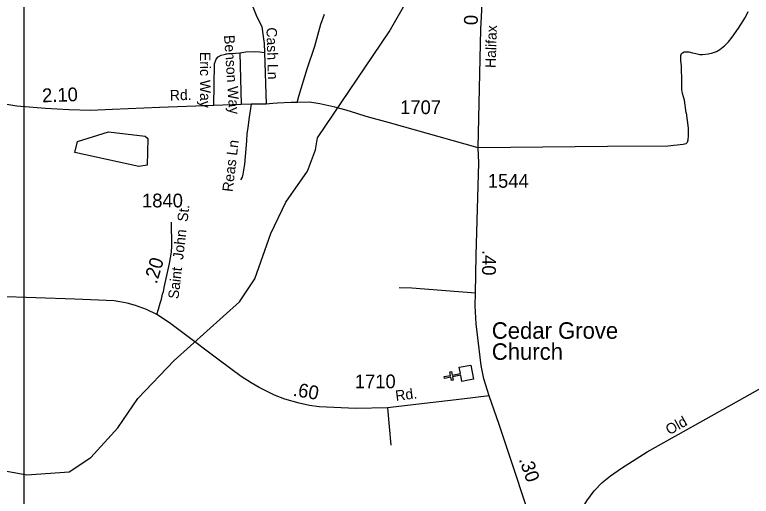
# Model space of a CAD drawing. Extents: x 2220236 to 2384410, y 720751 to 894131.
# Drawn here: x 2329723 to 2336418, y 792593 to 796965 of the extents above; entities that cross this region are included whole.
import ezdxf

# ---------------------------------------------------------------- set-up
doc = ezdxf.new("R2010")
doc.units = 0
for name, color, linetype in [('Exist Cultural Church CELL', 7, 'Continuous'), ('Exist Cultural Church Label', 7, 'Continuous'), ('Exist Hydrographic Creek Single Shore', 7, 'Continuous'), ('Exist Hydrographic Pond Under 1500 Sq Ft', 7, 'Continuous'), ('Exist Road Non-System Type 51', 7, 'Continuous'), ('Exist Road Non-System Type 51 Label', 7, 'Continuous'), ('Exist Road Secondary Mileage Hundredths English Label', 7, 'Continuous'), ('Exist Road Secondary Type 51 Attributed', 7, 'Continuous'), ('Exist Road Secondary Type 51 Label', 7, 'Continuous'), ('Exist Road Secondary Type 51 Number Label', 7, 'Continuous'), ('Map Preparation Inset Cut Line', 7, 'Continuous')]:
    doc.layers.add(name, color=color, linetype=linetype)

msp = doc.modelspace()

# ---------------------------------------------------------------- linework, layer by layer
at = {"layer": 'Exist Cultural Church CELL'}
msp.add_lwpolyline([(2333788.2, 793635.7), (2333777.5, 793691.6), (2333702.7, 793677.4), (2333708.6, 793646), (2333692.9, 793643), (2333687, 793674.4), (2333627.9, 793663.2), (2333624.9, 793679), (2333684, 793690.2), (2333678, 793721.6), (2333693.7, 793724.6), (2333699.7, 793693.1), (2333774.5, 793707.3), (2333763.8, 793764), (2333868.4, 793783.9), (2333892.8, 793655.5)], close=True, dxfattribs=at)
at = {"layer": 'Exist Hydrographic Creek Single Shore'}
msp.add_line((2333126.7, 796811.7), (2333716.1, 797842.2), dxfattribs=at)
msp.add_lwpolyline([(2329616, 792827.3), (2329832.9, 792786.9), (2330216, 792815.6), (2330414.1, 792945.1), (2330661.2, 793214.5), (2330842, 793481.1), (2331171.1, 793826.1), (2331765.2, 794359), (2331904, 794568.3), (2332050.2, 794977.9), (2332188.2, 795262.5), (2332385, 795546.2), (2332458.1, 795739.5), (2332474, 795848.5), (2333126.7, 796811.7)], dxfattribs=at)
at = {"layer": 'Exist Hydrographic Pond Under 1500 Sq Ft'}
msp.add_lwpolyline([(2330852.1, 795588.6), (2330268.1, 795715.8), (2330292.1, 795815.2), (2330574, 795902.2), (2330908, 795863.3), (2330933.1, 795841.4), (2330927.1, 795598.3), (2330852.1, 795588.6)], dxfattribs=at)
at = {"layer": 'Exist Road Non-System Type 51'}
for p, q in [((2331768.6, 796618.2), (2331780.3, 796149.5)), ((2331994.4, 796623.2), (2332007.8, 796154.5)), ((2333110.2, 793396.8), (2333140.2, 793055.3))]:
    msp.add_line(p, q, dxfattribs=at)
for points in [[(2331822.1, 797201.5), (2331922.5, 796945.4), (2331969.3, 796858.4), (2331979.3, 796789.8), (2331989.4, 796704.4), (2331994.4, 796623.2)], [(2332289.6, 796168.2), (2332303.9, 796227.1), (2332380.8, 796474.2), (2332449.5, 796680.4), (2332506.7, 796878.4), (2332537.8, 796971.7)], [(2335827.6, 796073.2), (2335809.9, 796189.4), (2335792.2, 796249.1), (2335785.6, 796286.7), (2335785.6, 796353.1), (2335783.4, 796499.1), (2335779, 796550), (2335779, 796583.2), (2335776.7, 796596.5), (2335783.4, 796614.2), (2335792.2, 796618.6), (2335807.7, 796627.4), (2335825.4, 796629.7), (2335849.7, 796627.4), (2335885.1, 796618.6), (2335913.8, 796612), (2335949.2, 796605.3), (2335975.7, 796605.3), (2336026.6, 796609.7), (2336057.6, 796616.4), (2336101.8, 796631.9), (2336132.7, 796649.6), (2336177, 796687.2), (2336210.1, 796718.2), (2336245.5, 796762.4), (2336303, 796844.3), (2336367.1, 796943.8), (2336389.2, 796994.7)], [(2331768.6, 796618.2), (2331823.8, 796628.2), (2331899.1, 796631.6), (2331950.9, 796629.9), (2331994.4, 796623.2)], [(2331532.7, 796141.2), (2331537.7, 796519.4), (2331552.8, 796563), (2331571.2, 796583), (2331598, 796599.8), (2331653.2, 796611.5), (2331768.6, 796618.2)], [(2331870.6, 796154.5), (2331853.9, 796034), (2331840.5, 795940.3), (2331833.8, 795883.4), (2331830.5, 795823.1), (2331822.1, 795747.8), (2331817.1, 795679.2), (2331810.4, 795608.9), (2331797, 795516.8), (2331790.3, 795491.7), (2331775.6, 795466.7)], [(2335827.6, 796073.2), (2335843.1, 795936), (2335845.3, 795869.7), (2335840.9, 795826.3), (2335835.4, 795804.4), (2335822.8, 795793.1), (2335798.9, 795785.6), (2335659.6, 795772.3), (2335111.2, 795770.1), (2333934.9, 795756.8)], [(2333910.6, 794438.2), (2333331.3, 794482.6), (2333217.3, 794485.4)]]:
    msp.add_lwpolyline(points, dxfattribs=at)
at = {"layer": 'Exist Road Secondary Type 51 Attributed'}
for points in [[(2333934.9, 795756.8), (2333959.7, 796833.3), (2333983.3, 797293.6), (2333999, 798180.6), (2334010.1, 798937)], [(2333934.9, 795756.8), (2333128.5, 795983.8), (2332917.8, 796042.2), (2332833.8, 796068.8), (2332735.4, 796097.6), (2332631.7, 796126.1), (2332496.2, 796156.2), (2332400.9, 796170.4), (2332289.6, 796168.2), (2332235.3, 796167.1), (2332109.8, 796162.1), (2332069.7, 796160.4), (2332007.8, 796154.5), (2331870.6, 796154.5), (2331780.3, 796149.5), (2331532.7, 796141.2), (2331039.3, 796124.4), (2330612.7, 796104.3), (2330412, 796096), (2330214.6, 796101), (2330003.8, 796114.4), (2329741.2, 796136.1), (2329574, 796162.9)], [(2334036.6, 793504.5), (2333988, 793659.4), (2333962.7, 793781), (2333917.2, 794159.4), (2333908.4, 794323.1), (2333910.6, 794438.2), (2333917.2, 794783.3), (2333941.5, 795621.6), (2333934.9, 795756.8)], [(2331015.5, 794242.1), (2331030, 794291.2), (2331045.8, 794344.6), (2331055.9, 794383.5), (2331067.4, 794426.8), (2331076.1, 794452.7), (2331077.5, 794468.6), (2331080.4, 794487.4), (2331091.9, 794542.9), (2331130.9, 794705.9), (2331146.7, 794808.3), (2331151, 794867.5), (2331148.2, 795082.4)], [(2331015.5, 794242.1), (2330920.4, 794287.6), (2330820.9, 794325.1), (2330744.5, 794346.7), (2330676.8, 794358.3), (2330627.8, 794366.9), (2330270.2, 794382.8), (2328848.8, 794431.8)], [(2334036.6, 793504.5), (2333786.8, 793475.7), (2333395.6, 793428.6), (2333110.2, 793396.8), (2332823.3, 793389.6), (2332490.3, 793404), (2332402.4, 793417), (2332308.6, 793437.2), (2332177.5, 793475.4), (2332083.8, 793511.5), (2332004.5, 793549), (2331943.9, 793580.7), (2331870.4, 793624), (2331782.5, 793678.8), (2331580.6, 793827.4), (2331252, 794076.2), (2331130.9, 794167.1), (2331015.5, 794242.1)], [(2334559.9, 791926.5), (2334790.8, 792326.9), (2334922, 792550.5), (2334988.8, 792643.3), (2335064, 792718), (2335139.2, 792776.9), (2335238.4, 792848.2), (2335470.5, 792994.9), (2336234.6, 793422.4), (2336876.5, 793783.6)], [(2334559.9, 791926.5), (2334532.9, 792015.3), (2334494.3, 792125.4), (2334378.5, 792488.2), (2334237.6, 792909.2), (2334125.7, 793243.2), (2334036.6, 793504.5)]]:
    msp.add_lwpolyline(points, dxfattribs=at)
at = {"layer": 'Map Preparation Inset Cut Line'}
msp.add_lwpolyline([(2329807.7, 816974.9), (2370566.3, 816974.8), (2370566.3, 785046.7), (2329807.6, 785046.7), (2329807.7, 816974.9)], dxfattribs=at)
msp.add_lwpolyline([(2329807.7, 816974.9), (2370566.3, 816974.8), (2370566.3, 785046.7), (2329807.6, 785046.7), (2329807.7, 816974.9)], dxfattribs=at)

# ---------------------------------------------------------------- texts
at = {"layer": 'Exist Cultural Church Label'}
for s, p in [('Cedar Grove', (2334059.6, 794022.6)), ('Church', (2334059.6, 793831.5))]:
    msp.add_text(s, height=150, dxfattribs=at).set_placement(p)
at = {"layer": 'Exist Road Non-System Type 51 Label'}
for s, rotation, p in [('Cash Ln', 271.64672, (2332010.5, 796849.4)), ('Benson Way', 273.87662, (2331624.7, 796778.3)), ('Eric Way', 270.26043, (2331406, 796627.8)), ('Reas Ln', 83.15217, (2331703.2, 795353.1))]:
    msp.add_text(s, height=95, rotation=rotation, dxfattribs=at).set_placement(p)
at = {"layer": 'Exist Road Secondary Mileage Hundredths English Label'}
for s, rotation, p in [('0', 269.17888, (2333807.3, 796965)), ('2.10', 1.96612, (2329973, 796169.8)), ('.20', 72.97971, (2331012.3, 794515.1)), ('.40', 269.1815, (2333973.6, 794830.2)), ('.60', 350.42667, (2332246.1, 793505.4)), ('.30', 289.25529, (2334304, 792928.3))]:
    msp.add_text(s, height=125, rotation=rotation, dxfattribs=at).set_placement(p)
at = {"layer": 'Exist Road Secondary Type 51 Label'}
for s, rotation, p in [('Halifax', 88.20765, (2334094, 796480.6)), ('Rd.', 1.96612, (2331134.1, 796185.8)), ('Saint  John  St.', 83.26762, (2331210.5, 794379.8)), ('Rd.', 7.13993, (2333188.6, 793457.5)), ('Old', 29.22667, (2335673, 793145.8))]:
    msp.add_text(s, height=95, rotation=rotation, dxfattribs=at).set_placement(p)
at = {"layer": 'Exist Road Secondary Type 51 Number Label'}
for s, p in [('1707', (2333225.9, 796063.3)), ('1544', (2334023.1, 795394.1)), ('1840', (2330879.8, 795215.8)), ('1710', (2332813.8, 793573.1))]:
    msp.add_text(s, height=125, dxfattribs=at).set_placement(p)

doc.saveas('drawing.dxf')
